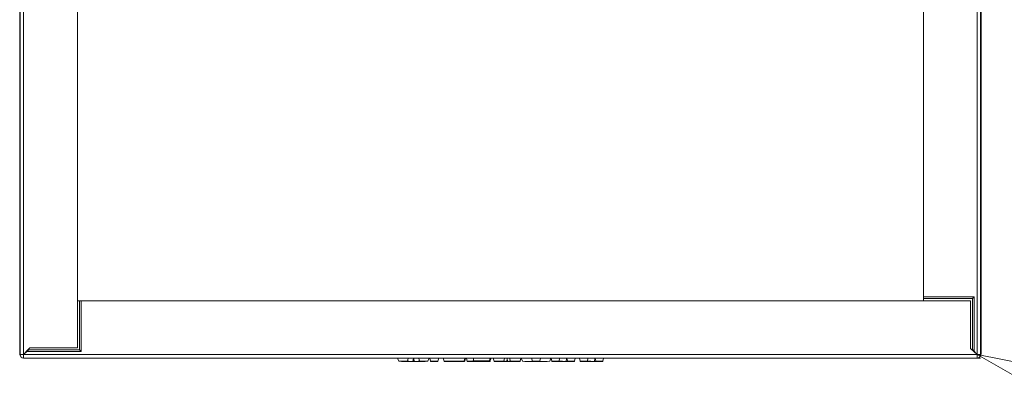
# Model space of a CAD drawing. Header units: millimetres. Extents: x 60394 to 199354, y 20895 to 166073.
# Tile 554 of 565: x 143861 to 144322, y 160970 to 161146. Entities that reach past the tile are written whole.
import ezdxf

# ---------------------------------------------------------------- set-up
doc = ezdxf.new("R2010")
doc.units = ezdxf.units.MM
doc.layers.add('JS_VYT_POPIS - OBECNĚ', color=7, linetype='Continuous', lineweight=5)
doc.layers.add('UT_ZARIZENI - ZDROJ TEPLA', color=3, linetype='Continuous', lineweight=35)

# ---------------------------------------------------------------- blocks, each defined once
blk = doc.blocks.new('_ClosedBlank')
at = {"color": 0, "linetype": 'ByBlock', "lineweight": -2}
for p, q in [((-1, 0.1667), (0, 0)), ((-1, 0.1667), (-1, -0.1667)), ((0, 0), (-1, -0.1667))]:
    blk.add_line(p, q, dxfattribs=at)

msp = doc.modelspace()

# ---------------------------------------------------------------- linework, layer by layer
at = {"layer": 'UT_ZARIZENI - ZDROJ TEPLA', "lineweight": 13}
for p, q in [((143860.7, 161382.02), (143860.7, 160989.27)), ((144310.7, 160989.27), (144310.7, 161382.02)), ((143860.92, 161377.28), (143860.92, 160988.88)), ((143862.52, 161378.07), (143862.52, 160988.9)), ((144308.92, 160988.9), (144308.92, 161378.07)), ((144310.52, 160988.88), (144310.52, 161377.28)), ((143887.72, 160992.08), (143887.72, 161336.07)), ((144283.72, 161336.07), (144283.72, 161015.89)), ((143888.72, 161014.08), (143887.72, 161014.08)), ((143888.72, 160991.08), (143888.72, 161014.08)), ((143888.72, 161014.08), (143889.53, 161014.08)), ((143889.53, 160990.27), (143889.53, 161014.08)), ((144305.72, 161014.08), (143889.53, 161014.08)), ((144307.53, 161015.89), (144283.72, 161015.89)), ((144283.72, 161015.08), (144283.72, 161015.89)), ((144306.72, 161015.08), (144283.72, 161015.08)), ((144283.72, 161015.08), (144283.72, 161014.08)), ((144305.72, 160992.06), (144305.72, 161014.08)), ((144306.72, 161015.08), (144307.53, 161015.89)), ((144306.72, 160991.08), (144306.72, 161015.08)), ((144307.53, 160990.41), (144307.53, 161015.89)), ((143862.52, 160988.9), (143865.43, 160992.08)), ((143864.72, 160991.21), (143862.52, 160988.9)), ((143862.54, 160988.88), (143864.72, 160990.94)), ((143864.06, 160990.27), (143862.54, 160988.88)), ((143864.06, 160990.27), (143864.72, 160990.87)), ((143864.06, 160990.27), (143889.53, 160990.27)), ((143864.72, 160991.3), (143864.72, 160991.08)), ((143864.72, 160991.08), (143864.72, 160991.06)), ((143864.72, 160991.08), (143888.72, 160991.08)), ((143864.72, 160990.87), (143864.72, 160991.06)), ((143865.43, 160992.08), (143865.7, 160992.08)), ((143865.7, 160992.08), (143865.7, 160992.08)), ((143865.7, 160992.08), (143887.72, 160992.08)), ((143888.72, 160991.08), (143889.53, 160990.27)), ((144305.72, 160992.06), (144305.72, 160991.79)), ((144305.72, 160991.79), (144308.9, 160988.88)), ((144306.5, 160991.08), (144306.72, 160991.08)), ((144306.58, 160991.08), (144308.9, 160988.88)), ((144306.72, 160991.08), (144306.74, 160991.08)), ((144306.74, 160991.08), (144306.92, 160991.08)), ((144306.74, 160991.08), (144306.74, 160991.08)), ((144306.85, 160991.08), (144308.92, 160988.9)), ((144306.92, 160991.08), (144307.53, 160990.41)), ((144308.92, 160988.9), (144307.53, 160990.41)), ((143862.54, 160988.88), (143862.52, 160988.9)), ((144308.92, 160987.28), (143862.52, 160987.28)), ((143862.54, 160988.88), (144308.9, 160988.88)), ((143862.7, 160987.27), (144292.02, 160987.27)), ((143862.96, 160989.27), (143862.88, 160989.27)), ((144037.48, 160987.27), (144038.11, 160985.87)), ((144042.49, 160987.27), (144037.48, 160987.27)), ((144042.26, 160985.87), (144038.11, 160985.87)), ((144040.6, 160985.67), (144044.43, 160985.67)), ((144042.49, 160987.27), (144042.26, 160985.87)), ((144045.05, 160987.27), (144042.49, 160987.27)), ((144045.05, 160987.27), (144044.66, 160985.67)), ((144045.05, 160987.27), (144045.05, 160985.7)), ((144045.05, 160987.27), (144045.43, 160985.67)), ((144047.6, 160987.27), (144045.05, 160987.27)), ((144045.66, 160985.67), (144049.25, 160985.67)), ((144047.6, 160987.27), (144047.83, 160985.87)), ((144052.33, 160987.27), (144047.6, 160987.27)), ((144051.71, 160985.87), (144047.83, 160985.87)), ((144052.33, 160987.27), (144051.71, 160985.87)), ((144056.83, 160987.27), (144052.63, 160987.27)), ((144053.01, 160985.87), (144052.63, 160987.27)), ((144056.46, 160985.87), (144053.01, 160985.87)), ((144053.06, 160985.67), (144056.4, 160985.67)), ((144056.83, 160987.27), (144056.46, 160985.87)), ((144056.83, 160987.27), (144056.46, 160985.87)), ((144056.83, 160987.27), (144056.83, 160987.27)), ((144069.13, 160987.27), (144059, 160987.27)), ((144059.37, 160985.87), (144059, 160987.27)), ((144068.76, 160985.87), (144059.37, 160985.87)), ((144059.43, 160985.67), (144067.62, 160985.67)), ((144062.6, 160985.72), (144068.72, 160985.72)), ((144062.6, 160985.72), (144062.6, 160985.69)), ((144067.62, 160985.69), (144062.6, 160985.69)), ((144067.63, 160985.72), (144067.62, 160985.69)), ((144067.63, 160985.72), (144067.62, 160985.68)), ((144068.96, 160985.71), (144067.63, 160985.71)), ((144069.13, 160987.27), (144068.72, 160985.72)), ((144069.13, 160987.27), (144068.76, 160985.87)), ((144069.38, 160987.27), (144068.96, 160985.71)), ((144069.38, 160987.27), (144069, 160985.87)), ((144069.13, 160987.27), (144069.13, 160987.27)), ((144069.38, 160987.27), (144069.13, 160987.27)), ((144069.38, 160987.27), (144069.38, 160987.27)), ((144070.21, 160985.7), (144069.79, 160987.27)), ((144080.41, 160985.67), (144070.71, 160985.67)), ((144073.11, 160987.27), (144080.92, 160987.27)), ((144080.5, 160985.72), (144073.6, 160985.72)), ((144073.6, 160985.69), (144073.6, 160985.72)), ((144073.6, 160985.69), (144077.75, 160985.69)), ((144077.75, 160985.69), (144077.75, 160985.72)), ((144080.5, 160985.72), (144080.92, 160987.27)), ((144080.55, 160985.89), (144080.92, 160987.27)), ((144080.92, 160987.27), (144080.92, 160987.27)), ((144082.38, 160987.27), (144082.39, 160987.27)), ((144082.76, 160985.87), (144082.38, 160987.27)), ((144082.39, 160987.27), (144087.61, 160987.27)), ((144082.76, 160985.87), (144082.39, 160987.27)), ((144087.35, 160985.87), (144087.61, 160987.27)), ((144087.61, 160987.27), (144088.84, 160987.27)), ((144088.69, 160985.68), (144088.85, 160987.27)), ((144088.85, 160987.27), (144090.1, 160987.27)), ((144088.85, 160985.67), (144088.86, 160987.27)), ((144089.01, 160985.68), (144088.86, 160987.27)), ((144090.1, 160987.27), (144095.32, 160987.27)), ((144090.1, 160987.27), (144090.35, 160985.87)), ((144095.32, 160987.27), (144094.94, 160985.87)), ((144095.38, 160987.27), (144100.36, 160987.27)), ((144095.99, 160985.87), (144095.38, 160987.27)), ((144101.58, 160985.67), (144098.35, 160985.67)), ((144100.36, 160987.27), (144104.42, 160987.27)), ((144100.59, 160985.87), (144100.36, 160987.27)), ((144100.59, 160985.87), (144104.19, 160985.87)), ((144106.43, 160985.67), (144103.2, 160985.67)), ((144104.19, 160985.87), (144104.42, 160987.27)), ((144104.42, 160987.27), (144109.4, 160987.27)), ((144108.79, 160985.87), (144109.4, 160987.27)), ((144109.45, 160987.27), (144113.4, 160987.27)), ((144109.83, 160985.87), (144109.45, 160987.27)), ((144109.83, 160985.87), (144113.23, 160985.87)), ((144113.21, 160985.67), (144109.88, 160985.67)), ((144113.23, 160985.87), (144113.4, 160987.27)), ((144117.04, 160985.67), (144113.33, 160985.67)), ((144113.4, 160987.27), (144116.74, 160987.27)), ((144116.41, 160985.68), (144116.74, 160987.27)), ((144116.74, 160987.27), (144120.74, 160987.27)), ((144117.11, 160985.87), (144116.74, 160987.27)), ((144117.11, 160985.87), (144120.37, 160985.87)), ((144120.32, 160985.67), (144117.16, 160985.67)), ((144120.74, 160987.27), (144120.37, 160985.87)), ((144120.38, 160985.87), (144120.75, 160987.27)), ((144120.74, 160987.27), (144120.75, 160987.27)), ((144122.72, 160987.27), (144126.67, 160987.27)), ((144123.1, 160985.87), (144122.72, 160987.27)), ((144123.1, 160985.87), (144126.5, 160985.87)), ((144126.48, 160985.67), (144123.15, 160985.67)), ((144126.5, 160985.87), (144126.67, 160987.27)), ((144130.31, 160985.67), (144126.6, 160985.67)), ((144126.67, 160987.27), (144130.01, 160987.27)), ((144129.68, 160985.68), (144130.01, 160987.27)), ((144130.01, 160987.27), (144134.01, 160987.27)), ((144130.38, 160985.87), (144130.01, 160987.27)), ((144130.38, 160985.87), (144133.64, 160985.87)), ((144133.59, 160985.67), (144130.43, 160985.67)), ((144134.01, 160987.27), (144133.64, 160985.87)), ((144133.65, 160985.87), (144134.02, 160987.27)), ((144134.01, 160987.27), (144134.02, 160987.27)), ((144292.02, 160987.26), (144292.02, 160987.27)), ((144292.02, 160987.27), (144310.52, 160987.27)), ((144292.02, 160987.26), (144310.52, 160987.26)), ((144295.37, 160987.27), (144295.37, 160987.28)), ((144295.37, 160987.25), (144295.37, 160987.26)), ((144295.38, 160987.27), (144295.38, 160987.28)), ((144295.38, 160987.25), (144295.38, 160987.26)), ((144295.41, 160987.27), (144295.41, 160987.28)), ((144295.41, 160987.25), (144295.41, 160987.26)), ((144295.93, 160987.25), (144295.41, 160987.25)), ((144295.93, 160987.27), (144295.93, 160987.28)), ((144295.93, 160987.25), (144295.93, 160987.26)), ((144296.77, 160987.25), (144295.93, 160987.25)), ((144296.77, 160987.27), (144296.77, 160987.28)), ((144296.77, 160987.25), (144296.77, 160987.26)), ((144300.63, 160987.27), (144300.63, 160987.28)), ((144300.63, 160987.25), (144300.63, 160987.26)), ((144300.66, 160987.27), (144300.66, 160987.28)), ((144300.66, 160987.25), (144300.66, 160987.26)), ((144308.56, 160989.27), (144308.48, 160989.27)), ((144308.9, 160988.88), (144308.92, 160988.9)), ((144310.52, 160987.26), (144310.52, 160987.27))]:
    msp.add_line(p, q, dxfattribs=at)
for centre, radius, start, end in [((143862.7, 160989.27), 2, 180, 224.5564), ((143862.52, 160988.88), 1.6, 180, 270), ((143862.7, 160989.27), 2, 267.4374, 270), ((144308.7, 160989.27), 2, 270, 272.5626), ((144308.92, 160988.88), 1.6, 270, 0), ((144308.7, 160989.27), 2, 323.9994, 0)]:
    msp.add_arc(centre, radius, start, end, dxfattribs=at)
for centre, major_axis, ratio, start_param, end_param in [((144024.8, 161037.67), (-20.78, 51.05), 0.475285, 2.862893, 2.950466), ((144059.95, 161037.67), (-19.51, -51.29), 0.440031, 0.07828, 0.175003), ((144030.15, 161037.67), (19.5, -51.29), 0.439649, 6.098859, 6.108516), ((144030.15, 161037.67), (19.5, -51.29), 0.439641, 6.108511, 6.205167), ((144065, 161037.67), (20.57, 51.09), 0.469738, 3.328471, 3.41604), ((144039.13, 161037.67), (13.93, -52), 0.000016, 6.195613, 6.283182), ((144070.34, 161037.67), (13.93, 52), 0.000016, 3.054031, 3.22915), ((144045.49, 161037.67), (13.93, -52), 0.000016, 6.195617, 6.283182), ((144067.11, 161037.28), (-4.51, -51.61), 0.000016, 6.239105, 6.260509), ((144080.62, 161034.19), (-13, -48.52), 0.000016, 6.259805, 6.300099), ((144081.71, 161034.21), (-13, -48.54), 0.000014, 6.192556, 6.237729), ((144081.95, 161034.21), (-13, -48.54), 0.000018, 0.041686, 0.090632), ((181742.61, 161037.67), (-108852.62, -13.46), 0.000461, 1.217428, 1.217501), ((144094.42, 161037.67), (-13.93, -52), 0.000016, 6.191694, 6.239452), ((144085.76, 160985.66), (3.09, 0.01), 0.000188, 0.102954, 0.135944), ((144082.74, 161037.67), (19.94, -51.21), 0.452697, 6.021143, 6.196259), ((145099.46, 161037.67), (-13048.47, -4.53), 0.00397, 1.494267, 1.494347), ((144122.04, 161037.67), (-19.94, -51.21), 0.452717, 0.086937, 0.262056), ((144095.95, 161037.67), (-13.93, 52), 0.000016, 3.054038, 3.141588), ((144127.14, 161037.67), (-13.93, -52), 0.000016, 6.274698, 6.291678), ((144135.41, 161037.67), (-37.46, -45.65), 0.664779, 0.411879, 0.484901), ((144103.23, 161037.67), (13.93, -52), 0.000016, 6.195631, 6.283181), ((144134.04, 161037.67), (-13.72, -52), 0.000664, 6.195811, 6.370936), ((144109.22, 161037.67), (-13.93, 52), 0.000016, 3.054038, 3.141588), ((144140.41, 161037.67), (-13.93, -52), 0.000016, 6.274698, 6.291678), ((144148.68, 161037.67), (-37.46, -45.65), 0.664779, 0.411879, 0.484901), ((144116.5, 161037.67), (13.93, -52), 0.000016, 6.195631, 6.283181), ((144147.31, 161037.67), (-13.72, -52), 0.000664, 6.195811, 6.370936)]:
    msp.add_ellipse(centre, major_axis=major_axis, ratio=ratio, start_param=start_param, end_param=end_param, dxfattribs=at)
for points in [[(143860.7, 160989.27), (143860.7, 160989.28), (143860.78, 160989.28), (143860.93, 160989.28)], [(143862.7, 160987.27), (143862.7, 160987.27), (143862.7, 160987.27), (143862.7, 160987.28)], [(143862.72, 160989.04), (143862.72, 160989.06), (143862.72, 160989.08), (143862.72, 160989.11)], [(144073.11, 160985.89), (144073.11, 160986.35), (144073.11, 160986.81), (144073.11, 160987.27)], [(144081.3, 160987.27), (144081.16, 160986.75), (144081.02, 160986.22), (144080.88, 160985.7)], [(144080.92, 160987.27), (144081.16, 160987.27), (144081.3, 160987.27), (144081.3, 160987.27)], [(144085.7, 160985.67), (144084.73, 160985.67), (144083.77, 160985.67), (144082.81, 160985.67)], [(144085.7, 160985.68), (144085.7, 160985.67), (144085.7, 160985.67), (144085.7, 160985.67)], [(144088.84, 160985.67), (144087.87, 160985.67), (144086.9, 160985.67), (144085.93, 160985.67)], [(144089.01, 160985.68), (144088.93, 160985.67), (144088.88, 160985.67), (144088.85, 160985.67)], [(144088.85, 160985.67), (144088.85, 160985.67), (144088.85, 160985.67), (144088.85, 160985.67)], [(144091.77, 160985.67), (144090.8, 160985.67), (144089.83, 160985.67), (144088.86, 160985.67)], [(144092, 160985.68), (144092, 160985.67), (144092, 160985.67), (144092, 160985.68)], [(144094.88, 160985.67), (144093.92, 160985.67), (144092.96, 160985.67), (144092, 160985.67)], [(144094.88, 160985.67), (144094.88, 160985.67), (144094.9, 160985.74), (144094.94, 160985.87)], [(144101.58, 160985.67), (144101.58, 160985.67), (144101.58, 160985.67), (144101.58, 160985.67)], [(144103.2, 160985.67), (144103.2, 160985.67), (144103.2, 160985.67), (144103.2, 160985.67)], [(144295.37, 160987.25), (144295.37, 160987.25), (144295.37, 160987.25), (144295.38, 160987.25)], [(144295.38, 160987.25), (144295.38, 160987.25), (144295.39, 160987.25), (144295.41, 160987.25)], [(144308.68, 160989.15), (144308.68, 160989.13), (144308.68, 160989.1), (144308.68, 160989.08)], [(144308.7, 160987.28), (144308.7, 160987.27), (144308.7, 160987.27), (144308.7, 160987.27)], [(144310.52, 160989.28), (144310.64, 160989.28), (144310.7, 160989.27), (144310.7, 160989.27)]]:
    msp.add_open_spline(points, degree=3, dxfattribs=at)
for points, knots in [([(143862.52, 160988.9), (143862.31, 160988.89), (143862.1, 160988.89), (143861.71, 160988.89), (143861.54, 160988.89), (143861.24, 160988.88), (143861.12, 160988.88), (143860.96, 160988.88), (143860.92, 160988.88), (143860.92, 160988.88)], [0, 0, 0, 0, 0.25, 0.25, 0.5, 0.5, 0.75, 0.75, 1, 1, 1, 1]), ([(143862.54, 160988.88), (143862.54, 160988.67), (143862.54, 160988.46), (143862.53, 160988.07), (143862.53, 160987.89), (143862.53, 160987.6), (143862.53, 160987.48), (143862.52, 160987.32), (143862.52, 160987.28), (143862.52, 160987.28)], [0, 0, 0, 0, 0.25, 0.25, 0.5, 0.5, 0.75, 0.75, 1, 1, 1, 1]), ([(144045.05, 160985.7), (144045.04, 160985.69), (144045.01, 160985.69), (144044.84, 160985.68), (144044.75, 160985.68), (144044.66, 160985.67)], [-0.12476, -0.12476, -0.12476, -0.12476, -0.0586582, -0.0586582, 0, 0, 0, 0]), ([(144045.05, 160987.27), (144045.05, 160987.27), (144045.05, 160987.27), (144045.05, 160987.27), (144045.05, 160987.27), (144045.05, 160987.27), (144045.05, 160987.27), (144045.05, 160987.26), (144045.05, 160987.26), (144045.05, 160987.25), (144045.05, 160987.25), (144045.05, 160987.24), (144045.05, 160987.23), (144045.05, 160987.21), (144045.05, 160987.2), (144045.07, 160987.04), (144045.11, 160986.52), (144045.14, 160986.23), (144045.16, 160985.95), (144045.18, 160985.68)], [-0.1065411, -0.1065411, -0.1065411, -0.1065411, -0.1065408, -0.1065408, -0.1065264, -0.1065264, -0.1064712, -0.1064712, -0.106235, -0.106235, -0.1056836, -0.1056836, -0.1050706, -0.1050706, -0.1038616, -0.1038616, -0.0870508, -0.0870508, 0, 0, 0, 0]), ([(144045.18, 160985.68), (144045.14, 160985.68), (144045.11, 160985.68), (144045.06, 160985.69), (144045.05, 160985.69), (144045.05, 160985.7)], [-0.06129339, -0.06129339, -0.06129339, -0.06129339, -0.03066909, -0.03066909, -0.00000236, -0.00000236, -0.00000236, -0.00000236]), ([(144069.79, 160987.27), (144069.79, 160987.27), (144069.82, 160987.27), (144069.98, 160987.27), (144070.27, 160987.27), (144070.84, 160987.27), (144071.63, 160987.27), (144072.35, 160987.27), (144072.78, 160987.27), (144073, 160987.27), (144073.11, 160987.27)], [0, 0, 0, 0, 0.126507, 0.252937, 0.376951, 0.500445, 0.748548, 0.87531, 0.938129, 1, 1, 1, 1]), ([(144070.21, 160985.7), (144070.21, 160985.71), (144070.23, 160985.72), (144070.31, 160985.74), (144070.37, 160985.75), (144070.62, 160985.79), (144070.83, 160985.81), (144071.21, 160985.84), (144071.48, 160985.85), (144071.97, 160985.87), (144072.19, 160985.88), (144072.64, 160985.89), (144072.89, 160985.89), (144073.11, 160985.89)], [0, 0, 0, 0, 0.0701875, 0.0701875, 0.1404766, 0.1404766, 0.2600105, 0.2600105, 0.4278865, 0.4278865, 0.5524125, 0.5524125, 0.6717828, 0.6717828, 0.6717828, 0.6717828]), ([(144070.71, 160985.67), (144070.59, 160985.67), (144070.43, 160985.67), (144070.25, 160985.68), (144070.21, 160985.69), (144070.21, 160985.7)], [0, 0, 0, 0, 0.0614769, 0.0614769, 0.1063916, 0.1063916, 0.1063916, 0.1063916]), ([(144073.6, 160985.72), (144073.59, 160985.72), (144073.5, 160985.72), (144073.32, 160985.72), (144073.26, 160985.72), (144073.17, 160985.72), (144073.12, 160985.72), (144073.05, 160985.71), (144073.02, 160985.71), (144072.97, 160985.71), (144072.95, 160985.7), (144072.95, 160985.7), (144072.97, 160985.7), (144073.02, 160985.69), (144073.06, 160985.69), (144073.13, 160985.69), (144073.18, 160985.69), (144073.27, 160985.69), (144073.33, 160985.69), (144073.5, 160985.69), (144073.57, 160985.69), (144073.6, 160985.69)], [0.00000149, 0.00000149, 0.00000149, 0.00000149, 0.00278974, 0.00278974, 0.00494138, 0.00494138, 0.00713837, 0.00713837, 0.00860364, 0.00860364, 0.00999296, 0.00999296, 0.01140089, 0.01140089, 0.01289168, 0.01289168, 0.01504914, 0.01504914, 0.01670823, 0.01670823, 0.01852045, 0.01852045, 0.01852045, 0.01852045]), ([(144077.75, 160985.69), (144078.16, 160985.69), (144078.72, 160985.68), (144079.53, 160985.68), (144079.74, 160985.68), (144080.08, 160985.67), (144080.26, 160985.67), (144080.41, 160985.67)], [0, 0, 0, 0, 0.1217123, 0.1217123, 0.1947758, 0.1947758, 0.2993887, 0.2993887, 0.2993887, 0.2993887]), ([(144080.41, 160985.67), (144080.57, 160985.67), (144080.69, 160985.67), (144080.84, 160985.68), (144080.87, 160985.69), (144080.88, 160985.7)], [0, 0, 0, 0, 0.0846891, 0.0846891, 0.1655534, 0.1655534, 0.1655534, 0.1655534]), ([(144082.76, 160985.87), (144083.52, 160985.87), (144084.17, 160985.87), (144085.93, 160985.87), (144086.57, 160985.87), (144087.35, 160985.87)], [-0.4660271, -0.4660271, -0.4660271, -0.4660271, -0.2320183, -0.2320183, -0.000001, -0.000001, -0.000001, -0.000001]), ([(144082.76, 160985.87), (144082.79, 160985.74), (144082.81, 160985.67), (144082.81, 160985.67), (144082.8, 160985.74), (144082.76, 160985.87)], [-0.9113183, -0.9113183, -0.9113183, -0.9113183, -0.4556515, -0.4556515, -0.0000012, -0.0000012, -0.0000012, -0.0000012]), ([(144085.7, 160985.68), (144085.7, 160985.68), (144085.73, 160985.67), (144085.81, 160985.67), (144085.87, 160985.67), (144085.93, 160985.67)], [-0.2902396, -0.2902396, -0.2902396, -0.2902396, -0.2421689, -0.2421689, -0.1757269, -0.1757269, -0.1757269, -0.1757269]), ([(144087.35, 160985.87), (144087.56, 160985.82), (144087.79, 160985.77), (144088.23, 160985.71), (144088.46, 160985.69), (144088.69, 160985.68)], [-0.400802, -0.400802, -0.400802, -0.400802, -0.2005736, -0.2005736, -0.0000166, -0.0000166, -0.0000166, -0.0000166]), ([(144088.83, 160985.67), (144088.82, 160985.67), (144088.81, 160985.67), (144088.79, 160985.67), (144088.76, 160985.67), (144088.73, 160985.68), (144088.69, 160985.68)], [0, 0, 0, 0, 0.3742506, 0.3742506, 0.3742506, 0.9999964, 0.9999964, 0.9999964, 0.9999964]), ([(144090.35, 160985.87), (144090.14, 160985.82), (144089.92, 160985.77), (144089.47, 160985.71), (144089.24, 160985.69), (144089.01, 160985.68)], [-0.4011799, -0.4011799, -0.4011799, -0.4011799, -0.2009128, -0.2009128, -0.0003251, -0.0003251, -0.0003251, -0.0003251]), ([(144094.94, 160985.87), (144094.17, 160985.87), (144093.42, 160985.87), (144091.88, 160985.87), (144091.12, 160985.87), (144090.35, 160985.87)], [-0.4614849, -0.4614849, -0.4614849, -0.4614849, -0.23075, -0.23075, -0.0000011, -0.0000011, -0.0000011, -0.0000011]), ([(144091.77, 160985.67), (144091.88, 160985.67), (144091.99, 160985.67), (144092, 160985.68), (144092, 160985.68), (144092, 160985.68)], [0.1756861, 0.1756861, 0.1756861, 0.1756861, 0.2994706, 0.2994706, 0.3062096, 0.3062096, 0.3062096, 0.3062096]), ([(144102.39, 160985.7), (144102.37, 160985.69), (144102.27, 160985.69), (144101.89, 160985.67), (144101.74, 160985.67), (144101.58, 160985.67)], [0.0000009, 0.0000009, 0.0000009, 0.0000009, 0.081855, 0.081855, 0.1331687, 0.1331687, 0.1331687, 0.1331687]), ([(144103.2, 160985.67), (144103.03, 160985.67), (144102.88, 160985.67), (144102.7, 160985.68), (144102.66, 160985.68), (144102.53, 160985.69), (144102.5, 160985.69), (144102.42, 160985.7), (144102.39, 160985.7), (144102.39, 160985.7)], [0.000001, 0.000001, 0.000001, 0.000001, 0.1078823, 0.1078823, 0.1399106, 0.1399106, 0.2260149, 0.2260149, 0.3433288, 0.3433288, 0.3433288, 0.3433288]), ([(144113.21, 160985.67), (144113.21, 160985.67), (144113.22, 160985.67), (144113.25, 160985.67), (144113.28, 160985.67), (144113.33, 160985.67)], [-0.0727436, -0.0727436, -0.0727436, -0.0727436, -0.02963979, -0.02963979, -0.00000692, -0.00000692, -0.00000692, -0.00000692]), ([(144117.04, 160985.67), (144117, 160985.67), (144116.96, 160985.67), (144116.63, 160985.67), (144116.52, 160985.68), (144116.41, 160985.68)], [-0.154109, -0.154109, -0.154109, -0.154109, -0.0491904, -0.0491904, 0, 0, 0, 0]), ([(144117.16, 160985.67), (144117.16, 160985.67), (144117.15, 160985.67), (144117.11, 160985.67), (144117.08, 160985.67), (144117.04, 160985.67)], [-0.04632898, -0.04632898, -0.04632898, -0.04632898, -0.02329044, -0.02329044, -0.00000161, -0.00000161, -0.00000161, -0.00000161]), ([(144126.48, 160985.67), (144126.48, 160985.67), (144126.49, 160985.67), (144126.52, 160985.67), (144126.55, 160985.67), (144126.6, 160985.67)], [-0.0727436, -0.0727436, -0.0727436, -0.0727436, -0.02963979, -0.02963979, -0.00000692, -0.00000692, -0.00000692, -0.00000692]), ([(144130.31, 160985.67), (144130.27, 160985.67), (144130.23, 160985.67), (144129.89, 160985.67), (144129.79, 160985.68), (144129.68, 160985.68)], [-0.1541091, -0.1541091, -0.1541091, -0.1541091, -0.0491904, -0.0491904, 0, 0, 0, 0]), ([(144130.43, 160985.67), (144130.43, 160985.67), (144130.42, 160985.67), (144130.38, 160985.67), (144130.35, 160985.67), (144130.31, 160985.67)], [-0.04632898, -0.04632898, -0.04632898, -0.04632898, -0.02329044, -0.02329044, -0.00000161, -0.00000161, -0.00000161, -0.00000161]), ([(144296.77, 160987.25), (144297.12, 160987.25), (144297.53, 160987.25), (144298.9, 160987.25), (144299.57, 160987.25), (144300.42, 160987.25), (144300.63, 160987.25), (144300.63, 160987.25)], [0, 0, 0, 0, 0.1461711, 0.1461711, 0.4320457, 0.4320457, 0.7179202, 0.7179202, 0.7179202, 0.7179202]), ([(144308.92, 160987.28), (144308.91, 160987.28), (144308.91, 160987.7), (144308.9, 160988.3), (144308.9, 160988.48), (144308.9, 160988.68), (144308.9, 160988.88)], [0.0000001, 0.0000001, 0.0000001, 0.0000001, 0.7645643, 0.7645643, 0.7645643, 1, 1, 1, 1]), ([(144310.52, 160988.88), (144310.52, 160988.88), (144310.48, 160988.88), (144310.32, 160988.88), (144310.2, 160988.88), (144309.9, 160988.89), (144309.72, 160988.89), (144309.34, 160988.89), (144309.13, 160988.89), (144308.92, 160988.9)], [0, 0, 0, 0, 0.25, 0.25, 0.5, 0.5, 0.75, 0.75, 1, 1, 1, 1])]:
    msp.add_open_spline(points, degree=3, knots=knots, dxfattribs=at)

# ---------------------------------------------------------------- block references
at = {"layer": 'JS_VYT_POPIS - OBECNĚ', "xscale": 100, "yscale": 100, "zscale": 100, "rotation": 159.6186528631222}
msp.add_blockref('_ClosedBlank', (144308.92, 160988.88), dxfattribs=at)

doc.saveas('drawing.dxf')
